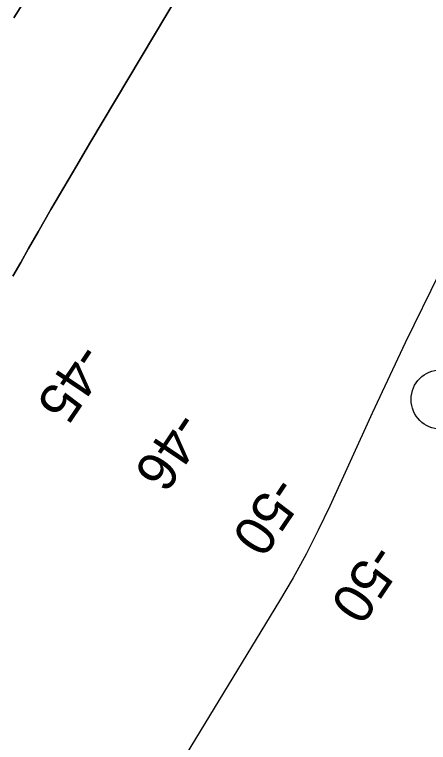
# Model space of a CAD drawing. Extents: x 3905714 to 3926767, y 183354 to 205755.
# Drawn here: x 3916162 to 3916511, y 192631 to 193245 of the extents above; entities that cross this region are included whole.
import ezdxf

# ---------------------------------------------------------------- set-up
doc = ezdxf.new("R2010")
doc.units = 0
for name, color, linetype in [('V-RIVR-MILE', 7, 'Continuous'), ('V-RIVR-RANG', 7, 'Continuous'), ('V-TOPO-DPTH', 7, 'Continuous'), ('V-TOPO-MAJR', 7, 'Continuous'), ('V-TOPO-MINR', 7, 'Continuous')]:
    doc.layers.add(name, color=color, linetype=linetype)

msp = doc.modelspace()

# ---------------------------------------------------------------- linework, layer by layer
at = {"layer": 'V-RIVR-MILE'}
msp.add_circle((3916521.68, 192920.51), 25, dxfattribs=at)
at = {"layer": 'V-TOPO-DPTH'}
for points in [[(3916161.87, 193242.13), (3916428.73, 193662.94)], [(3916161.87, 193242.13), (3916428.73, 193662.94)], [(3916507.9, 193609.29), (3916225.84, 193136.37), (3916214.85, 193117.82), (3916203.94, 193099.23), (3916193.14, 193080.57), (3916182.41, 193061.87), (3916174.3, 193047.63), (3916167.64, 193036.04), (3916160.91, 193024.49)], [(3916160.91, 193024.49), (3916167.64, 193036.04), (3916174.3, 193047.63), (3916182.41, 193061.87), (3916193.14, 193080.57), (3916203.94, 193099.23), (3916214.85, 193117.82), (3916225.84, 193136.37), (3916507.9, 193609.29)]]:
    msp.add_lwpolyline(points, dxfattribs=at)
at = {"layer": 'V-TOPO-MAJR'}
msp.add_lwpolyline([(3916520.64, 193027.25), (3916491.77, 192968.32), (3916463.84, 192908.93), (3916428.17, 192830.68), (3916418.41, 192810.25), (3916408.17, 192790.06), (3916397.21, 192770.26), (3916385.77, 192750.71), (3916307.08, 192621.58), (3916289.3, 192593.11), (3916271.12, 192564.91), (3916252.34, 192537.12), (3916233.14, 192509.59), (3916213.22, 192481.67), (3916203.7, 192468.29), (3916194.21, 192454.89), (3916184.75, 192441.47), (3916175.32, 192428.02), (3915984.21, 192154.78), (3915941.68, 192093.42), (3915899.48, 192031.83), (3915857.8, 191969.9)], dxfattribs=at)
at = {"layer": 'V-TOPO-MINR'}
for points in [[(3916428.73, 193662.94), (3916161.87, 193242.13)], [(3916507.9, 193609.29), (3916225.84, 193136.37), (3916214.85, 193117.82), (3916203.94, 193099.23), (3916193.14, 193080.57), (3916182.41, 193061.87), (3916174.3, 193047.63), (3916167.64, 193036.04), (3916160.91, 193024.49)]]:
    msp.add_lwpolyline(points, dxfattribs=at)

# ---------------------------------------------------------------- texts
at = {"layer": 'V-RIVR-RANG'}
for s, p in [('-45', (3916216.13, 192970.22)), ('-46', (3916298.49, 192912.79)), ('-50', (3916380.78, 192858.12)), ('-50', (3916463.75, 192801.23))]:
    msp.add_text(s, height=33.5, rotation=236.01567, dxfattribs=at).set_placement(p)

doc.saveas('drawing.dxf')
